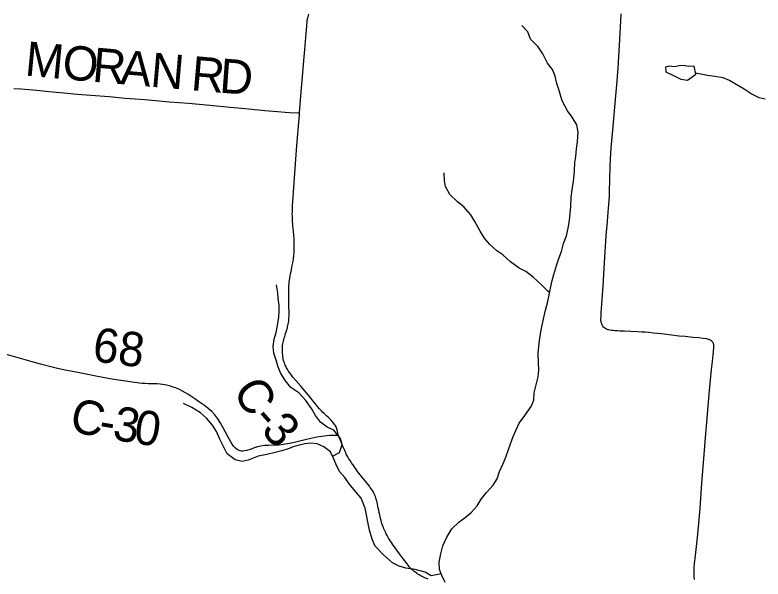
# Model space of a CAD drawing. Extents: x 1451455 to 1749751, y 218250 to 574981.
# Drawn here: x 1580723 to 1587271, y 286670 to 291605 of the extents above; entities that cross this region are included whole.
import ezdxf

# ---------------------------------------------------------------- set-up
doc = ezdxf.new("R2010")
doc.units = 0
for name, color, linetype in [('GM_X_County_Road', 7, 'Continuous'), ('GM_X_County_Road_Text', 7, 'Continuous'), ('GM_X_Minor_Lake', 7, 'Continuous'), ('GM_X_Minor_River', 7, 'Continuous'), ('GM_X_Township_Road', 7, 'Continuous'), ('GM_X_Township_Road_Text', 7, 'Continuous')]:
    doc.layers.add(name, color=color, linetype=linetype)

msp = doc.modelspace()

# ---------------------------------------------------------------- linework, layer by layer
at = {"layer": 'GM_X_County_Road'}
for points in [[(1583214.7, 290747.4), (1583225.2, 290897.3), (1583236.5, 291031), (1583253.9, 291239.3), (1583259.5, 291301.4), (1583265.2, 291371.7), (1583268.7, 291408.6), (1583271.7, 291441.6), (1583274.1, 291471.6), (1583276.9, 291510.6), (1583280.4, 291544.5), (1583282.1, 291558.8), (1583283.8, 291569.2), (1583286.4, 291579.6), (1583289.5, 291589.1), (1583293, 291600.4), (1583296.8, 291611.2)], [(1583554.4, 287925.1), (1583547.3, 287961.6), (1583544.7, 287974.1), (1583542.2, 287983.9), (1583539, 287994.1), (1583535.5, 288001.3), (1583526.9, 288015.4), (1583521.2, 288023.2), (1583514.7, 288031.4), (1583506.5, 288041.4), (1583500, 288049.2), (1583491.2, 288058.8), (1583479.1, 288070.9), (1583467.4, 288082.2), (1583453.5, 288095.7), (1583438.8, 288109.1), (1583427, 288120), (1583416.2, 288130.8), (1583405.4, 288142.5), (1583389.7, 288159.5), (1583371.5, 288180.8), (1583353.7, 288201.6), (1583335.5, 288224.1), (1583314.6, 288251.1), (1583292.5, 288278.8), (1583273.8, 288301.8), (1583246.1, 288334.4), (1583226.1, 288357.4), (1583183.2, 288407.3), (1583157.1, 288436.4), (1583136.7, 288461.1), (1583123.7, 288479.3), (1583117.2, 288488.9), (1583110.8, 288499.8), (1583105.9, 288508), (1583100.2, 288518.4), (1583095.9, 288527.1), (1583092, 288535.8), (1583086.3, 288548.4), (1583081.6, 288560.5), (1583077.2, 288572.2), (1583074.6, 288582.2), (1583072.5, 288591.7), (1583070.3, 288603.5), (1583068.1, 288617.4), (1583066.8, 288630), (1583065.5, 288644.3), (1583064.6, 288659.5), (1583064.2, 288674.7), (1583064.2, 288687.3), (1583064.6, 288698.5), (1583065.9, 288714.1), (1583068.1, 288727.6), (1583070.3, 288739.8), (1583072.9, 288751.5), (1583076.4, 288766.7), (1583079.8, 288778.8), (1583084.2, 288792.3), (1583088.1, 288804.4), (1583092.9, 288818.3), (1583099.4, 288837.9), (1583103.7, 288851.8), (1583107.6, 288865.2), (1583110.2, 288876.5), (1583112.8, 288888.2), (1583115, 288899.1), (1583118, 288914.3), (1583119.8, 288926.4), (1583121.1, 288941.2), (1583121.9, 288955), (1583122.8, 288973.5), (1583123.2, 288994.1), (1583122.7, 289019.5), (1583121.9, 289040.6), (1583120.7, 289068.3), (1583120, 289095.3), (1583120, 289122.8), (1583119.8, 289155.1), (1583120.2, 289198.5), (1583120.7, 289218.9), (1583121.5, 289238.1), (1583122.8, 289252.8), (1583124.1, 289267.1), (1583125.8, 289282.3), (1583128.7, 289302.6), (1583131.9, 289321.4), (1583135.4, 289340), (1583139.7, 289359.6), (1583143.2, 289376.1), (1583147.1, 289395.2), (1583151, 289413.8), (1583155.8, 289437.6), (1583158.4, 289452.4), (1583160.6, 289466.7), (1583162.7, 289481.1), (1583164.5, 289495.4), (1583165.3, 289508.4), (1583166.2, 289521.4), (1583167.1, 289537.1), (1583168, 289557.9), (1583168, 289578.3), (1583168.4, 289596.1), (1583168, 289614.3), (1583167.1, 289633.4), (1583166.2, 289651.2), (1583164.9, 289668.6), (1583163.2, 289686.8), (1583161.9, 289703.8), (1583160.1, 289722), (1583158.8, 289736.3), (1583157.1, 289754.6), (1583155.4, 289773.6), (1583153.2, 289797.9), (1583151.9, 289822.2), (1583151.5, 289843.5), (1583151, 289860.9), (1583151.5, 289879.1), (1583151.9, 289904.3), (1583153.2, 289938.6), (1583155.4, 289972.8), (1583157.5, 290010.6), (1583161.2, 290058.7), (1583177.9, 290300.1), (1583187.5, 290424.6), (1583196.1, 290531.8), (1583213.5, 290730.2), (1583214.7, 290747.4)], [(1581861, 288379.4), (1581837.8, 288381.9), (1581769.9, 288389.5), (1581710.9, 288397.6), (1581648.7, 288406.4), (1581555.1, 288422.7), (1581416.9, 288448.5), (1581360.4, 288459.2), (1581258, 288478.7), (1581178.2, 288494.4), (1581094.7, 288513.2), (1581038.8, 288525.8), (1580948.3, 288549.7), (1580875.5, 288569.7), (1580710.9, 288616.2), (1580628.7, 288640.7), (1580521.2, 288670.2), (1580457.8, 288688.5), (1580388.1, 288705.4), (1580330.7, 288717.5)], [(1583554.4, 287925.1), (1583501.6, 287924.8), (1583479.1, 287924.5), (1583452.6, 287923.2), (1583410.1, 287918.3), (1583364.7, 287910.8), (1583313.2, 287900.5), (1583262.2, 287887.9), (1583170.2, 287864.7), (1583125.5, 287855.3), (1583070.9, 287846.2), (1583035.4, 287842.2), (1582999.7, 287840), (1582943.9, 287839.5), (1582907.6, 287837.9), (1582874.7, 287833.2), (1582845.7, 287826), (1582817.4, 287816.7), (1582789.5, 287806.4), (1582752.6, 287794.3), (1582730.7, 287790.3), (1582718.7, 287789.4), (1582705.2, 287790), (1582694.1, 287792.3), (1582685.4, 287795.6), (1582668.5, 287803.5), (1582653.3, 287814.7), (1582644.3, 287823.3), (1582636.1, 287831.4), (1582630, 287840.7), (1582614.6, 287865.4), (1582587.1, 287917.5), (1582547.1, 287992.9), (1582520.4, 288038.4), (1582498.3, 288071.4), (1582472.3, 288105.7), (1582445.4, 288135), (1582415.8, 288161.6), (1582381.9, 288188), (1582330.9, 288224.2), (1582298.3, 288246.4), (1582237.7, 288285.9), (1582215.2, 288299.1), (1582189.4, 288314.4), (1582156.9, 288330.9), (1582129.4, 288342.2), (1582107.8, 288350), (1582076, 288359.1), (1582034.1, 288368), (1582014, 288371.3), (1581994.9, 288374.1), (1581966.2, 288376.3), (1581942.3, 288377.7), (1581922.4, 288378.1), (1581891.2, 288378.8), (1581861, 288379.4)], [(1584338.8, 286668.2), (1584327.5, 286673.4), (1584317, 286678.2), (1584306.6, 286683), (1584294.9, 286688.6), (1584282.3, 286695.1), (1584270.6, 286701.6), (1584261.9, 286706.8), (1584250.2, 286713.8), (1584240.2, 286720.3), (1584228.3, 286728.7), (1584217.2, 286736.8), (1584209.4, 286743.3), (1584200.7, 286751.1), (1584190.8, 286760.7), (1584183.4, 286768.5), (1584175.1, 286778), (1584164.2, 286791.1), (1584155.2, 286803.2), (1584124.5, 286843.8), (1584089.6, 286890.4), (1584028, 286974.7), (1584018, 286989.4), (1584009.8, 287002.4), (1584000.6, 287017.2), (1583993.7, 287028.5), (1583987.6, 287038.9), (1583981.1, 287050.6), (1583973.7, 287064.9), (1583969.4, 287073.6), (1583963.8, 287085.3), (1583958.5, 287096.6), (1583953.3, 287109.2), (1583949, 287120.1), (1583944.2, 287132.2), (1583940.3, 287142.6), (1583935.9, 287154.7), (1583932.5, 287167.4), (1583928.2, 287183), (1583923.8, 287199.5), (1583919.9, 287214.2), (1583916, 287231.6), (1583912.1, 287250.7), (1583907.8, 287271.5), (1583903.4, 287291.9), (1583900.4, 287307.1), (1583896.9, 287324.9), (1583893.9, 287338.4), (1583890.8, 287351.4), (1583886.1, 287368.3), (1583882.6, 287380), (1583878.7, 287391.7), (1583873.9, 287403.9), (1583867.8, 287416.5), (1583860.9, 287429.1), (1583851.8, 287444.3), (1583843.5, 287456.8), (1583833.5, 287471.2), (1583825.7, 287482), (1583814, 287497.2), (1583801.4, 287513.3), (1583788.4, 287528.9), (1583773.6, 287546.3), (1583758.9, 287564.1), (1583745, 287581), (1583732.9, 287596.6), (1583722, 287610.9), (1583711.6, 287625.7), (1583698.6, 287644.8), (1583688.6, 287659.5), (1583678.6, 287673.9), (1583668.6, 287687.7), (1583656.9, 287705.6), (1583646.5, 287721.6), (1583636.5, 287738.5), (1583626.5, 287757.6), (1583618.2, 287773.6), (1583612.6, 287785.8), (1583606.5, 287799.3), (1583599.2, 287818.4), (1583591.7, 287837.5), (1583582.3, 287860.1), (1583554.4, 287925.1)]]:
    msp.add_lwpolyline(points, dxfattribs=at)
at = {"layer": 'GM_X_Minor_Lake'}
for points in [[(1586668.8, 291156.4), (1586616.7, 291153.1), (1586576.8, 291163.7), (1586536.7, 291160.2), (1586496.5, 291150.7), (1586448.5, 291155.4), (1586418.4, 291147.8), (1586421.9, 291107.7), (1586487.6, 291074.8), (1586551.2, 291041.9), (1586609.1, 291033.1), (1586681.9, 291088.2)], [(1586681.9, 291088.2), (1586668.8, 291156.4)]]:
    msp.add_lwpolyline(points, dxfattribs=at)
at = {"layer": 'GM_X_Minor_River'}
for points in [[(1585602.1, 290073.6), (1585611, 290147.6), (1585620.2, 290239.5), (1585625.1, 290313.5), (1585633.8, 290367.5), (1585638.7, 290433.5), (1585647.4, 290495.4), (1585652.5, 290579.5), (1585641.3, 290643.7), (1585600.1, 290710.3), (1585558.8, 290766.9), (1585513.9, 290853.6), (1585485.1, 290952.1), (1585467.7, 291006.3), (1585450.5, 291068.6), (1585427.2, 291127), (1585385.9, 291183.6), (1585342.9, 291264.3), (1585303.6, 291324.9), (1585236.4, 291393.8), (1585211.2, 291456.2), (1585159.9, 291513)], [(1587289.7, 290867.8), (1587237.8, 290878.5), (1587168.2, 290915.5), (1587106.6, 290956.4), (1587035.1, 290997.4), (1586977.5, 291032.2), (1586923.7, 291054.9), (1586849.8, 291065.9), (1586785.8, 291074.8), (1586680.3, 291096.8)], [(1585402.4, 289175.7), (1585386.7, 289189.5), (1585335.3, 289240.3), (1585260.1, 289311.3), (1585194.7, 289360.3), (1585137, 289389.1), (1585061.6, 289446.1), (1584992.4, 289507.1), (1584940.7, 289541.9), (1584877.4, 289598.8), (1584834, 289651.4), (1584794.8, 289712), (1584749.8, 289796.7), (1584712.5, 289857.2), (1584651.3, 289926.1), (1584595.9, 289970.9), (1584530.6, 290033.8), (1584491.4, 290104.5), (1584484.1, 290154.6), (1584481, 290224.7)], [(1584487.7, 286638.5), (1584458.5, 286701), (1584439.1, 286753.3), (1584437.9, 286817.4), (1584450.9, 286891.3), (1584469.8, 286959.2), (1584502.8, 287036.8), (1584547.7, 287110.3), (1584610.5, 287169.5), (1584665.1, 287208.9), (1584715.7, 287252.2), (1584770.5, 287311.6), (1584803.2, 287369.2), (1584852, 287426.6), (1584908.8, 287490), (1584943.6, 287547.6), (1584964.4, 287611.4), (1584995.3, 287681), (1585020, 287736.8), (1585047, 287812.5), (1585084.4, 287916.1), (1585109.1, 287975.8), (1585137.9, 288033.5), (1585186.8, 288101), (1585241.8, 288178.3), (1585264.5, 288234.1), (1585267.4, 288300.1), (1585284.3, 288370), (1585303.2, 288439.8), (1585309.9, 288497.8), (1585304.7, 288563.9), (1585303.7, 288642), (1585308.5, 288704), (1585315.2, 288758), (1585326.1, 288831.9), (1585338.9, 288891.8), (1585351.7, 288957.7), (1585368.6, 289023.6), (1585383.4, 289087.5), (1585398.3, 289157.3), (1585411.1, 289215.2), (1585425.9, 289281.1), (1585440.6, 289333), (1585467.7, 289422.7), (1585484.4, 289474.5), (1585507.2, 289534.3), (1585526.1, 289604.1), (1585551, 289673.9), (1585565.8, 289739.7), (1585578.7, 289807.6), (1585583.5, 289871.6), (1585588.2, 289927.6), (1585593.3, 290009.7), (1585602.1, 290073.6)], [(1583503.3, 287744.3), (1583563.3, 287778.2), (1583586.1, 287845.9), (1583572.8, 287898.2), (1583513.7, 287973), (1583455.9, 287999.8), (1583398.4, 288042.6), (1583353.1, 288101.3), (1583317.9, 288161.9), (1583268.7, 288232.6), (1583207.5, 288299.5), (1583138, 288346.5), (1583092.7, 288405.1), (1583049.5, 288467.8), (1583028.1, 288522.1), (1583010.9, 288584.4), (1582989.6, 288644.8), (1582982.4, 288702.9), (1582991.2, 288768.9), (1583010, 288826.7), (1583020.7, 288886.6), (1583033.7, 288960.6), (1583036.4, 289014.6), (1583035, 289066.7), (1583027.7, 289124.8), (1583024.4, 289174.9), (1583013.2, 289243.1)], [(1584452.7, 286716.5), (1584366.4, 286698.2), (1584314.7, 286731), (1584227, 286754.1), (1584145, 286765.2), (1584087.2, 286782), (1584027.5, 286812.9), (1583950.3, 286882), (1583877.2, 286957), (1583849.9, 287019.5), (1583826.9, 287097.9), (1583811.8, 287170.1), (1583800.6, 287230.4), (1583789.3, 287288.6), (1583754.4, 287377.1), (1583703.1, 287435.9), (1583647.8, 287502.7), (1583610.5, 287557.3), (1583565.2, 287611.9), (1583531.9, 287676.5), (1583508.6, 287732.8), (1583485.2, 287783.2), (1583427.7, 287826), (1583370, 287852.8), (1583314, 287857.5), (1583259.9, 287852.3), (1583167.5, 287829.5), (1583115.2, 287808.1), (1583058.9, 287790.9), (1583000.7, 287775.6), (1582928.4, 287758.6), (1582852.2, 287743.5), (1582763.7, 287710.7), (1582711.5, 287699.3), (1582649.6, 287714.2), (1582582.2, 287765.1), (1582543.1, 287841.8), (1582517.8, 287894.2), (1582486.6, 287960.6), (1582451.2, 288017.2), (1582400, 288077.9), (1582348.5, 288124.7), (1582273, 288171.7), (1582199.4, 288206.7)]]:
    msp.add_lwpolyline(points, dxfattribs=at)
at = {"layer": 'GM_X_Township_Road'}
for points in [[(1586006.8, 291182.7), (1586007.5, 291191.3), (1586019.2, 291390.6), (1586026.5, 291552.4), (1586029.9, 291614.5)], [(1586671.5, 286665.8), (1586669.8, 286689.6), (1586668.5, 286706.6), (1586668.1, 286723), (1586667.7, 286738.3), (1586668.1, 286753.4), (1586669, 286777), (1586670.7, 286793), (1586672.4, 286806), (1586674.6, 286827.2), (1586677.2, 286850.6), (1586696.3, 287032.5), (1586708.4, 287157.1), (1586720.6, 287289.9), (1586736.7, 287508.2), (1586757.5, 287760.4), (1586771.8, 287942.7), (1586779.2, 288041.2), (1586803.5, 288319.4), (1586821.7, 288501.7), (1586828.7, 288572.9), (1586834.7, 288631), (1586837.3, 288652.3), (1586839, 288669), (1586840.1, 288686.7), (1586841.1, 288698), (1586841.2, 288707.4), (1586840.8, 288715.7), (1586839.9, 288722.2), (1586838.5, 288727.3), (1586836.9, 288731.7), (1586834.8, 288736.3), (1586832.1, 288740.4), (1586829.3, 288744.5), (1586826.5, 288747.8), (1586822.5, 288751.6), (1586817.4, 288755.6), (1586811.8, 288759.1), (1586804.8, 288762.5), (1586798.3, 288765.1), (1586789.6, 288767.8), (1586778.7, 288770.4), (1586747.1, 288774.8), (1586709.3, 288779), (1586657.6, 288784.1), (1586588.6, 288790.8), (1586537, 288795.9), (1586470.2, 288803.8), (1586405.5, 288811.6), (1586347.7, 288818.1), (1586313.3, 288822.1), (1586267.9, 288826.3), (1586238.5, 288828.7), (1586211.9, 288830.3), (1586176.4, 288832.3), (1586114.1, 288835.2), (1586060, 288837.6), (1586017.9, 288839.8), (1585996.2, 288841.1), (1585977.1, 288842.4), (1585960.3, 288843.6), (1585944.5, 288845.5), (1585932.4, 288847.2), (1585921.5, 288849.4), (1585913.7, 288851.5), (1585907.2, 288853.7), (1585900.7, 288856.7), (1585892.2, 288861.1), (1585885.9, 288865.4), (1585880.8, 288869.3), (1585875.1, 288874.9), (1585869.9, 288881.9), (1585865.6, 288888.8), (1585862.1, 288894.9), (1585859.5, 288901.4), (1585857.3, 288907.5), (1585855.6, 288914.9), (1585853.8, 288923.1), (1585853, 288930.5), (1585852.5, 288937.4), (1585853, 288948.3), (1585853.4, 288960), (1585855.6, 288999.1), (1585871.6, 289230.9), (1585880.8, 289386.7), (1585890.1, 289532.4), (1585898.9, 289673.1), (1585909.4, 289797.7), (1585916.8, 289878.8), (1585926.3, 290015.6), (1585928.1, 290055.9), (1585930.8, 290169), (1585933.2, 290278.8), (1585936.1, 290344.1), (1585942.4, 290443.5), (1585955.4, 290595.9), (1585967.1, 290730.8), (1585981.9, 290898.4), (1585993.6, 291024.7), (1586006.8, 291182.7)], [(1580712.9, 290962), (1580775.8, 290957.3), (1580844, 290951.6), (1580914.3, 290946), (1581021.1, 290936), (1581119.6, 290926.5), (1581184.7, 290920), (1581266.7, 290913), (1581388.2, 290903), (1581546.7, 290890.9), (1581689, 290878.3), (1581774.5, 290871.3), (1581861.3, 290864), (1581953.3, 290856.1), (1582074, 290845.7), (1582241.6, 290832.3), (1582337, 290823.6), (1582430.3, 290816.2), (1582606.5, 290799.3), (1582677.3, 290792.4), (1582797.5, 290781.1), (1582821.4, 290778.9), (1582858, 290775.5), (1582910, 290770.2), (1583021.8, 290760.2), (1583090, 290754.9), (1583125.2, 290752.6), (1583201.2, 290748.1), (1583214.7, 290747.4)]]:
    msp.add_lwpolyline(points, dxfattribs=at)

# ---------------------------------------------------------------- texts
at = {"layer": 'GM_X_County_Road_Text'}
for s, rotation, p in [('68', 352.44952, (1581393, 288577.7)), ('C', 301.05981, (1582623.8, 288319.6)), ('C', 347.76308, (1581190.9, 287966.9)), ('3', 350.68608, (1581569.6, 287891.1)), ('0', 350.83686, (1581752.8, 287861.1)), ('-', 311.99679, (1582788.1, 288058.3)), ('3', 310.88804, (1582869.6, 287967.9)), ('-', 350.43801, (1581446.7, 287911.8))]:
    msp.add_text(s, height=300, rotation=rotation, dxfattribs=at).set_placement(p)
at = {"layer": 'GM_X_Township_Road_Text'}
for s, rotation, p in [('M', 354.4919, (1580803.7, 291076.2)), ('O', 355.05697, (1581131, 291044.7)), ('R', 355.05663, (1581394.1, 291021.9)), ('A', 355.05606, (1581639.5, 291000.7)), ('N', 355.05424, (1581902.6, 290977.9)), ('R', 355.07223, (1582257.7, 290947.2)), ('D', 355.77547, (1582507.2, 290925.7))]:
    msp.add_text(s, height=300, rotation=rotation, dxfattribs=at).set_placement(p)

doc.saveas('drawing.dxf')
